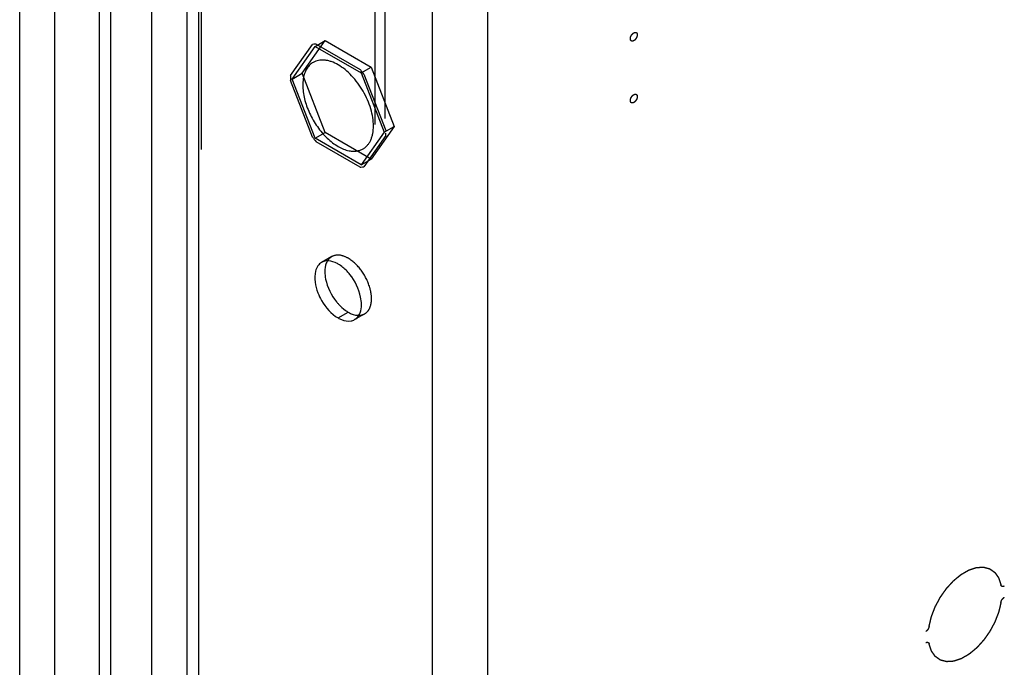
# Model space of a CAD drawing. Header units: inches. Extents: x 6 to 353, y 6 to 228.
# Tile 301 of 372: x 331.54 to 334.8, y 185.7 to 187.84. Entities that reach past the tile are written whole.
import ezdxf

# ---------------------------------------------------------------- set-up
doc = ezdxf.new("R2010")
doc.units = ezdxf.units.IN
doc.header["$LTSCALE"] = 19.946667
doc.header["$MEASUREMENT"] = 0
doc.linetypes.add('HIDDEN', pattern=[0.2, 0.1, -0.1])
doc.layers.get('0').update_dxf_attribs({"linetype": 'CONTINUOUS'})
for name, color, linetype in [('03_ALL_AXES', 7, 'CONTINUOUS'), ('05_ALL_CURVES', 7, 'CONTINUOUS'), ('08_ALL_COSMETICS', 7, 'CONTINUOUS'), ('DEFAULT_2', 7, 'HIDDEN')]:
    doc.layers.add(name, color=color, linetype=linetype)

msp = doc.modelspace()

# ---------------------------------------------------------------- linework, layer by layer
at = {"color": 7, "linetype": 'Continuous'}
for p, q in [((332.9075, 194.7241), (332.9075, 141.4473)), ((333.09, 194.7241), (333.09, 141.4473)), ((331.5448, 162.6756), (331.5448, 194.0375)), ((331.6608, 162.9861), (331.6608, 193.9705)), ((331.8083, 185.2382), (331.8083, 193.8854)), ((331.8461, 185.2621), (331.8461, 193.8636)), ((331.9798, 193.7864), (331.9798, 144.136)), ((332.0983, 143.5273), (332.0983, 193.6067)), ((332.1361, 143.4747), (332.1361, 193.5875)), ((332.4392, 187.6542), (332.5117, 187.7572)), ((332.524, 187.7583), (332.6688, 187.6747)), ((332.6812, 187.6593), (332.7536, 187.4727)), ((332.5117, 187.4511), (332.4392, 187.6377)), ((332.6688, 187.3521), (332.524, 187.4357)), ((332.7536, 187.4562), (332.6812, 187.3532))]:
    msp.add_line(p, q, dxfattribs=at)
for centre, radius, start, end in [((332.4003, 187.4463), 0.3525, 39.3114, 40.3739), ((332.3914, 187.4391), 0.3639, 37.2367, 39.3118), ((332.5523, 187.4643), 0.2015, 357.7047, 0.0209), ((332.8002, 187.6704), 0.3624, 217.2356, 220.3528)]:
    msp.add_arc(centre, radius, start, end, dxfattribs=at)
for points, knots in [([(332.524, 187.7583), (332.523, 187.7583), (332.5188, 187.7581), (332.5147, 187.7577), (332.5117, 187.7572)], [0, 0, 0, 0, 0.253902, 1, 1, 1, 1]), ([(332.5139, 187.6981), (332.51, 187.6958), (332.5025, 187.6901), (332.4934, 187.6789), (332.4865, 187.6651), (332.4835, 187.6549), (332.4824, 187.6496)], [0, 0, 0, 0, 0.229825, 0.468612, 0.72372, 1, 1, 1, 1]), ([(332.5964, 187.6899), (332.5892, 187.6941), (332.5781, 187.6994), (332.5628, 187.7038), (332.552, 187.7056), (332.5416, 187.706), (332.5317, 187.7049), (332.5224, 187.7023), (332.5166, 187.6996), (332.5139, 187.6981)], [0, 0, 0, 0, 0.289269, 0.422535, 0.548495, 0.667892, 0.781867, 0.891952, 1, 1, 1, 1]), ([(332.6789, 187.6028), (332.6735, 187.6121), (332.6619, 187.6299), (332.6419, 187.6539), (332.6202, 187.6742), (332.6044, 187.6853), (332.5964, 187.6899)], [0, 0, 0, 0, 0.266049, 0.525348, 0.771691, 1, 1, 1, 1]), ([(332.4392, 187.6542), (332.4391, 187.6514), (332.439, 187.646), (332.4391, 187.6405), (332.4392, 187.6377)], [0, 0, 0, 0, 0.494181, 1, 1, 1, 1]), ([(332.4824, 187.6496), (332.482, 187.6475), (332.4803, 187.6385), (332.4797, 187.6294), (332.4797, 187.6225)], [0, 0, 0, 0, 0.239245, 1, 1, 1, 1]), ([(332.4797, 187.6225), (332.4797, 187.6152), (332.4808, 187.6001), (332.4851, 187.5771), (332.4922, 187.5536), (332.4985, 187.5382), (332.502, 187.5305)], [0, 0, 0, 0, 0.230147, 0.47566, 0.733523, 1, 1, 1, 1]), ([(332.7131, 187.4878), (332.7131, 187.497), (332.7114, 187.5162), (332.7047, 187.5452), (332.6939, 187.5745), (332.6843, 187.5935), (332.6789, 187.6028)], [0, 0, 0, 0, 0.228317, 0.474651, 0.733952, 1, 1, 1, 1]), ([(332.502, 187.5305), (332.5092, 187.5149), (332.5222, 187.4925), (332.543, 187.4657), (332.5598, 187.4478), (332.5775, 187.4326), (332.5957, 187.4203), (332.6139, 187.4113), (332.6264, 187.4075), (332.6325, 187.4062)], [0, 0, 0, 0, 0.277713, 0.414446, 0.546758, 0.672732, 0.790823, 0.900011, 1, 1, 1, 1]), ([(332.6789, 187.4123), (332.6816, 187.4138), (332.6868, 187.4175), (332.6937, 187.4242), (332.6996, 187.4323), (332.7045, 187.4415), (332.7083, 187.4518), (332.7121, 187.4672), (332.7131, 187.4795), (332.7131, 187.4878)], [0, 0, 0, 0, 0.108048, 0.218132, 0.332106, 0.451506, 0.577461, 0.71072, 1, 1, 1, 1]), ([(332.6325, 187.4062), (332.6369, 187.4053), (332.6457, 187.4042), (332.6546, 187.4047), (332.6588, 187.4053)], [0, 0, 0, 0, 0.516121, 1, 1, 1, 1]), ([(332.6588, 187.4053), (332.6624, 187.4059), (332.6693, 187.4076), (332.6759, 187.4105), (332.6789, 187.4123)], [0, 0, 0, 0, 0.505868, 1, 1, 1, 1]), ([(332.6688, 187.3521), (332.6699, 187.3521), (332.674, 187.3523), (332.6781, 187.3527), (332.6812, 187.3532)], [0, 0, 0, 0, 0.253903, 1, 1, 1, 1])]:
    msp.add_open_spline(points, degree=3, knots=knots, dxfattribs=at)
at = {"layer": '03_ALL_AXES', "color": 7, "linetype": 'HIDDEN'}
for p, q in [((332.4778, 187.662), (332.5537, 187.7701)), ((332.5205, 187.7509), (332.5537, 187.7701)), ((332.5537, 187.7701), (332.7056, 187.6824)), ((332.4446, 187.6429), (332.4778, 187.662)), ((332.5537, 187.4663), (332.4778, 187.662)), ((332.6724, 187.6632), (332.7056, 187.6824)), ((332.7056, 187.6824), (332.7815, 187.4867)), ((332.5205, 187.4472), (332.5537, 187.4663)), ((332.7056, 187.3787), (332.5537, 187.4663)), ((332.7815, 187.4867), (332.7056, 187.3787)), ((332.7483, 187.4675), (332.7815, 187.4867)), ((332.6724, 187.3595), (332.7056, 187.3787)), ((332.5752, 187.0564), (332.5419, 187.0372)), ((332.6842, 186.8676), (332.6509, 186.8484))]:
    msp.add_line(p, q, dxfattribs=at)
at = {"layer": '03_ALL_AXES', "color": 7, "linetype": 'Continuous'}
for p, q in [((332.4446, 187.6429), (332.5205, 187.7509)), ((332.5205, 187.7509), (332.6724, 187.6632)), ((332.6724, 187.6632), (332.7483, 187.4675)), ((332.5205, 187.4472), (332.4446, 187.6429)), ((332.7483, 187.4675), (332.6724, 187.3595)), ((332.6724, 187.3595), (332.5205, 187.4472)), ((332.5964, 186.8538), (332.6297, 186.873))]:
    msp.add_line(p, q, dxfattribs=at)
for points in [[(332.5579, 187.0421), (332.5523, 187.0416), (332.5467, 187.04), (332.5419, 187.0372)], [(332.5419, 187.0372), (332.5371, 187.0344), (332.5329, 187.0304), (332.5297, 187.0258)], [(332.6203, 186.879), (332.6233, 186.8769), (332.6264, 186.8748), (332.6297, 186.873)], [(332.639, 186.844), (332.6432, 186.8448), (332.6473, 186.8463), (332.6509, 186.8484)], [(332.6509, 186.8484), (332.6567, 186.8518), (332.6617, 186.857), (332.6651, 186.8627)]]:
    msp.add_open_spline(points, degree=3, dxfattribs=at)
for points, knots in [([(332.561, 187.0421), (332.5596, 187.0397), (332.5543, 187.0285), (332.5526, 187.016), (332.5526, 187.0065)], [0, 0, 0, 0, 0.226704, 1, 1, 1, 1]), ([(332.5964, 187.0318), (332.5932, 187.0337), (332.5813, 187.0397), (332.5675, 187.043), (332.5579, 187.0421)], [0, 0, 0, 0, 0.277751, 1, 1, 1, 1]), ([(332.5297, 187.0258), (332.5261, 187.0207), (332.5142, 186.9921), (332.521, 186.9593), (332.5297, 186.9368)], [0, 0, 0, 0, 0.205216, 1, 1, 1, 1]), ([(332.635, 186.9976), (332.6321, 187.0012), (332.6207, 187.0142), (332.6074, 187.0255), (332.5964, 187.0318)], [0, 0, 0, 0, 0.26699, 1, 1, 1, 1]), ([(332.5526, 187.0065), (332.5526, 186.9983), (332.5569, 186.9625), (332.5738, 186.9287), (332.5911, 186.9072)], [0, 0, 0, 0, 0.229472, 1, 1, 1, 1]), ([(332.6735, 186.8983), (332.6735, 186.9065), (332.6692, 186.9423), (332.6523, 186.9761), (332.635, 186.9976)], [0, 0, 0, 0, 0.229472, 1, 1, 1, 1]), ([(332.5297, 186.9368), (332.5331, 186.9281), (332.5487, 186.8959), (332.5735, 186.867), (332.5964, 186.8538)], [0, 0, 0, 0, 0.262919, 1, 1, 1, 1]), ([(332.5911, 186.9072), (332.5933, 186.9044), (332.6022, 186.8941), (332.6122, 186.8849), (332.6203, 186.879)], [0, 0, 0, 0, 0.261269, 1, 1, 1, 1]), ([(332.6651, 186.8627), (332.6665, 186.8651), (332.6718, 186.8763), (332.6735, 186.8888), (332.6735, 186.8983)], [0, 0, 0, 0, 0.226704, 1, 1, 1, 1]), ([(332.5964, 186.8538), (332.6, 186.8517), (332.6131, 186.8452), (332.6286, 186.8421), (332.639, 186.844)], [0, 0, 0, 0, 0.281676, 1, 1, 1, 1]), ([(332.6297, 186.873), (332.6329, 186.8711), (332.6448, 186.8651), (332.6585, 186.8618), (332.6682, 186.8627)], [0, 0, 0, 0, 0.277751, 1, 1, 1, 1])]:
    msp.add_open_spline(points, degree=3, knots=knots, dxfattribs=at)
at = {"layer": '03_ALL_AXES', "color": 7, "linetype": 'HIDDEN'}
for points in [[(332.5752, 187.0564), (332.5693, 187.053), (332.5644, 187.0478), (332.561, 187.0421)], [(332.6682, 186.8627), (332.6737, 186.8632), (332.6793, 186.8648), (332.6842, 186.8676)]]:
    msp.add_open_spline(points, degree=3, dxfattribs=at)
for points, knots in [([(332.6297, 187.051), (332.6207, 187.0562), (332.6026, 187.0636), (332.5825, 187.0606), (332.5752, 187.0564)], [0, 0, 0, 0, 0.54998, 1, 1, 1, 1]), ([(332.6842, 186.8676), (332.6896, 186.8707), (332.6995, 186.8808), (332.7066, 186.9021), (332.7073, 186.9277), (332.6993, 186.9664), (332.6761, 187.0118), (332.6465, 187.0413), (332.6297, 187.051)], [0, 0, 0, 0, 0.087096, 0.186853, 0.304476, 0.438666, 0.730053, 1, 1, 1, 1])]:
    msp.add_open_spline(points, degree=3, knots=knots, dxfattribs=at)
at = {"layer": '05_ALL_CURVES', "color": 7, "linetype": 'HIDDEN'}
for points, knots in [([(334.5481, 185.835), (334.5487, 185.8372), (334.5497, 185.8416), (334.5513, 185.8482), (334.5526, 185.8537), (334.5537, 185.858), (334.5545, 185.8613), (334.5551, 185.8641), (334.5556, 185.866), (334.5558, 185.8669), (334.5559, 185.8675), (334.5562, 185.868), (334.5564, 185.8687), (334.5569, 185.8698), (334.5576, 185.8718), (334.5587, 185.8745), (334.56, 185.8779), (334.5617, 185.8823), (334.5638, 185.8878), (334.5659, 185.8933), (334.5674, 185.8972), (334.5682, 185.8992), (334.5686, 185.9003), (334.5692, 185.9013), (334.5699, 185.9027), (334.5711, 185.9048), (334.5725, 185.9075), (334.5742, 185.9107), (334.5765, 185.9149), (334.5794, 185.9203), (334.5819, 185.9251), (334.5837, 185.9283), (334.5844, 185.9296), (334.585, 185.9307), (334.5854, 185.9315), (334.5859, 185.9323), (334.5866, 185.9332), (334.5874, 185.9345), (334.5888, 185.9364), (334.5906, 185.9389), (334.5926, 185.9419), (334.5954, 185.9458), (334.5982, 185.9497), (334.601, 185.9537), (334.6027, 185.9561), (334.6041, 185.9581), (334.6051, 185.9596), (334.606, 185.9608), (334.6068, 185.9617), (334.6076, 185.9625), (334.6085, 185.9636), (334.6101, 185.9653), (334.6128, 185.9683), (334.6168, 185.9726), (334.6207, 185.9769), (334.6238, 185.9803), (334.6258, 185.9825), (334.6273, 185.9842), (334.6283, 185.9852), (334.6291, 185.9861), (334.6299, 185.9868), (334.6314, 185.988), (334.6335, 185.9897), (334.6369, 185.9925), (334.6411, 185.996), (334.6452, 185.9994), (334.6482, 186.0019), (334.6499, 186.0033), (334.6511, 186.0043), (334.6522, 186.0052), (334.653, 186.0058), (334.6538, 186.0066), (334.6549, 186.0072), (334.6566, 186.0082), (334.6588, 186.0094), (334.6622, 186.0114), (334.6665, 186.0139), (334.6708, 186.0164), (334.6742, 186.0184), (334.6764, 186.0196), (334.6781, 186.0206), (334.6792, 186.0213), (334.68, 186.0215), (334.6808, 186.0218), (334.6819, 186.0222), (334.6832, 186.0226), (334.6848, 186.0231), (334.6878, 186.0241), (334.6911, 186.0252), (334.6945, 186.0264), (334.697, 186.0272), (334.6995, 186.0281), (334.7016, 186.0288), (334.703, 186.0292), (334.7036, 186.0294), (334.7039, 186.0296), (334.7042, 186.0296), (334.7046, 186.0296), (334.7051, 186.0296), (334.7059, 186.0297), (334.7073, 186.0298), (334.7093, 186.0299), (334.7125, 186.0301), (334.7157, 186.0303), (334.7189, 186.0305), (334.7213, 186.0307), (334.7233, 186.0308), (334.7249, 186.0309), (334.7259, 186.031), (334.7267, 186.031), (334.7272, 186.031), (334.7276, 186.0311), (334.7279, 186.031), (334.7285, 186.0308), (334.7294, 186.0306), (334.7308, 186.0302), (334.7325, 186.0298), (334.7353, 186.029), (334.7381, 186.0283), (334.7408, 186.0276), (334.7429, 186.027), (334.7447, 186.0266), (334.746, 186.0262), (334.7469, 186.026), (334.7476, 186.0258), (334.748, 186.0257), (334.7483, 186.0255), (334.7486, 186.0253), (334.7491, 186.0249), (334.7498, 186.0244), (334.751, 186.0236), (334.7524, 186.0226), (334.7547, 186.021), (334.757, 186.0193), (334.7593, 186.0177), (334.761, 186.0165), (334.7625, 186.0155), (334.7635, 186.0148), (334.764, 186.0144), (334.7645, 186.0141), (334.7649, 186.0138), (334.7652, 186.0133), (334.7656, 186.0129), (334.7662, 186.012), (334.7672, 186.0106), (334.7685, 186.0088), (334.7702, 186.0063), (334.7719, 186.0039), (334.7736, 186.0014), (334.7747, 185.9999), (334.7755, 185.9987), (334.7762, 185.9978), (334.7767, 185.997), (334.7771, 185.9964), (334.7774, 185.996), (334.7776, 185.9957), (334.7778, 185.9953), (334.778, 185.9946), (334.7785, 185.9932), (334.7791, 185.9912), (334.7799, 185.9888), (334.781, 185.9856), (334.7823, 185.9817), (334.7839, 185.9769), (334.785, 185.9737), (334.7855, 185.9721)], [0, 0, 0, 0, 0.015625, 0.03125, 0.046875, 0.054688, 0.0625, 0.070312, 0.074219, 0.076172, 0.077148, 0.078125, 0.080078, 0.082031, 0.085938, 0.09375, 0.101562, 0.109375, 0.125, 0.140625, 0.148438, 0.152344, 0.154297, 0.15625, 0.160156, 0.164062, 0.171875, 0.179688, 0.1875, 0.203125, 0.21875, 0.222656, 0.226562, 0.228516, 0.230469, 0.232422, 0.234375, 0.238281, 0.242188, 0.25, 0.257812, 0.265625, 0.28125, 0.289062, 0.296875, 0.300781, 0.304688, 0.308594, 0.310547, 0.3125, 0.316406, 0.320312, 0.328125, 0.34375, 0.359375, 0.367188, 0.375, 0.378906, 0.382812, 0.384766, 0.386719, 0.390625, 0.398438, 0.40625, 0.421875, 0.4375, 0.445312, 0.449219, 0.453125, 0.457031, 0.458984, 0.460938, 0.464844, 0.46875, 0.476562, 0.484375, 0.5, 0.515625, 0.523438, 0.53125, 0.535156, 0.539062, 0.541016, 0.542969, 0.546875, 0.550781, 0.554688, 0.5625, 0.578125, 0.585938, 0.59375, 0.601562, 0.609375, 0.613281, 0.614258, 0.615234, 0.616211, 0.617188, 0.619141, 0.621094, 0.625, 0.632812, 0.640625, 0.65625, 0.664062, 0.671875, 0.679688, 0.683594, 0.6875, 0.689453, 0.691406, 0.692383, 0.693359, 0.695312, 0.699219, 0.703125, 0.710938, 0.71875, 0.734375, 0.742188, 0.75, 0.757812, 0.761719, 0.765625, 0.767578, 0.769531, 0.770508, 0.771484, 0.773438, 0.777344, 0.78125, 0.789062, 0.796875, 0.8125, 0.820312, 0.828125, 0.835938, 0.839844, 0.841797, 0.84375, 0.845703, 0.847656, 0.849609, 0.851562, 0.859375, 0.867188, 0.875, 0.890625, 0.898438, 0.90625, 0.910156, 0.914062, 0.917969, 0.919922, 0.921875, 0.922852, 0.923828, 0.925781, 0.929688, 0.9375, 0.945312, 0.953125, 0.96875, 0.984375, 1, 1, 1, 1]), ([(334.7966, 185.9681), (334.7963, 185.968), (334.7956, 185.9677), (334.7948, 185.9673), (334.7943, 185.9671), (334.794, 185.9669), (334.7935, 185.9669), (334.7928, 185.9667), (334.7922, 185.9667), (334.7917, 185.9666), (334.7914, 185.9666), (334.7909, 185.9667), (334.7904, 185.9667), (334.7899, 185.9668), (334.7897, 185.9669), (334.7895, 185.9669), (334.7893, 185.967), (334.7891, 185.9671), (334.7887, 185.9674), (334.7882, 185.9676), (334.7878, 185.9679), (334.7876, 185.968), (334.7874, 185.9684), (334.787, 185.9688), (334.7866, 185.9693), (334.7864, 185.9697), (334.7862, 185.9699), (334.7861, 185.9705), (334.7858, 185.9712), (334.7856, 185.9718), (334.7855, 185.9721)], [0, 0, 0, 0, 0.0625, 0.125, 0.15625, 0.171875, 0.1875, 0.25, 0.3125, 0.328125, 0.34375, 0.375, 0.4375, 0.46875, 0.484375, 0.5, 0.515625, 0.53125, 0.5625, 0.625, 0.65625, 0.671875, 0.6875, 0.75, 0.8125, 0.828125, 0.84375, 0.875, 0.9375, 1, 1, 1, 1]), ([(334.7855, 185.9146), (334.785, 185.9124), (334.7839, 185.908), (334.7824, 185.9014), (334.781, 185.896), (334.78, 185.8916), (334.7792, 185.8883), (334.7785, 185.8856), (334.7781, 185.8836), (334.7778, 185.8827), (334.7777, 185.8821), (334.7775, 185.8816), (334.7772, 185.8809), (334.7768, 185.8798), (334.776, 185.8778), (334.775, 185.8751), (334.7737, 185.8718), (334.772, 185.8673), (334.7699, 185.8618), (334.7677, 185.8563), (334.7662, 185.8524), (334.7655, 185.8505), (334.765, 185.8494), (334.7644, 185.8483), (334.7637, 185.847), (334.7626, 185.8448), (334.7612, 185.8422), (334.7594, 185.8389), (334.7571, 185.8347), (334.7543, 185.8293), (334.7517, 185.8245), (334.75, 185.8213), (334.7493, 185.82), (334.7487, 185.8189), (334.7483, 185.8181), (334.7478, 185.8174), (334.7471, 185.8164), (334.7462, 185.8151), (334.7448, 185.8132), (334.7431, 185.8107), (334.741, 185.8078), (334.7382, 185.8038), (334.7355, 185.7999), (334.7327, 185.7959), (334.731, 185.7935), (334.7296, 185.7915), (334.7285, 185.79), (334.7277, 185.7888), (334.7269, 185.788), (334.7261, 185.7871), (334.7251, 185.786), (334.7235, 185.7843), (334.7208, 185.7813), (334.7169, 185.777), (334.713, 185.7727), (334.7098, 185.7693), (334.7079, 185.7672), (334.7063, 185.7654), (334.7053, 185.7644), (334.7046, 185.7635), (334.7037, 185.7628), (334.7022, 185.7616), (334.7001, 185.7599), (334.6968, 185.7571), (334.6926, 185.7536), (334.6884, 185.7502), (334.6855, 185.7478), (334.6838, 185.7464), (334.6825, 185.7453), (334.6815, 185.7445), (334.6806, 185.7438), (334.6798, 185.743), (334.6787, 185.7425), (334.677, 185.7415), (334.6749, 185.7402), (334.6714, 185.7382), (334.6671, 185.7357), (334.6628, 185.7332), (334.6594, 185.7312), (334.6573, 185.73), (334.6556, 185.729), (334.6545, 185.7283), (334.6536, 185.7281), (334.6528, 185.7278), (334.6518, 185.7275), (334.6505, 185.727), (334.6488, 185.7265), (334.6459, 185.7255), (334.6425, 185.7244), (334.6392, 185.7232), (334.6366, 185.7224), (334.6341, 185.7216), (334.632, 185.7209), (334.6306, 185.7204), (334.63, 185.7202), (334.6297, 185.7201), (334.6294, 185.72), (334.629, 185.72), (334.6285, 185.72), (334.6277, 185.7199), (334.6263, 185.7198), (334.6243, 185.7197), (334.6211, 185.7195), (334.6179, 185.7193), (334.6147, 185.7191), (334.6124, 185.7189), (334.6104, 185.7188), (334.6088, 185.7187), (334.6078, 185.7186), (334.607, 185.7186), (334.6065, 185.7186), (334.6061, 185.7185), (334.6057, 185.7186), (334.6051, 185.7188), (334.6043, 185.719), (334.6029, 185.7194), (334.6011, 185.7198), (334.5984, 185.7206), (334.5956, 185.7213), (334.5928, 185.722), (334.5907, 185.7226), (334.589, 185.723), (334.5876, 185.7234), (334.5867, 185.7236), (334.586, 185.7238), (334.5856, 185.7239), (334.5853, 185.7241), (334.585, 185.7243), (334.5845, 185.7247), (334.5838, 185.7252), (334.5827, 185.726), (334.5812, 185.727), (334.5789, 185.7286), (334.5766, 185.7303), (334.5743, 185.7319), (334.5726, 185.7331), (334.5712, 185.7341), (334.5702, 185.7348), (334.5696, 185.7352), (334.5692, 185.7356), (334.5687, 185.7358), (334.5684, 185.7363), (334.5681, 185.7367), (334.5674, 185.7376), (334.5665, 185.739), (334.5652, 185.7409), (334.5635, 185.7433), (334.5618, 185.7457), (334.5601, 185.7482), (334.559, 185.7497), (334.5581, 185.7509), (334.5575, 185.7519), (334.5569, 185.7526), (334.5565, 185.7532), (334.5563, 185.7536), (334.556, 185.7539), (334.5559, 185.7543), (334.5557, 185.755), (334.5552, 185.7564), (334.5545, 185.7584), (334.5537, 185.7608), (334.5527, 185.764), (334.5513, 185.768), (334.5497, 185.7727), (334.5487, 185.7759), (334.5481, 185.7775)], [0, 0, 0, 0, 0.015625, 0.03125, 0.046875, 0.054688, 0.0625, 0.070312, 0.074219, 0.076172, 0.077148, 0.078125, 0.080078, 0.082031, 0.085938, 0.09375, 0.101562, 0.109375, 0.125, 0.140625, 0.148438, 0.152344, 0.154297, 0.15625, 0.160156, 0.164062, 0.171875, 0.179688, 0.1875, 0.203125, 0.21875, 0.222656, 0.226562, 0.228516, 0.230469, 0.232422, 0.234375, 0.238281, 0.242188, 0.25, 0.257812, 0.265625, 0.28125, 0.289062, 0.296875, 0.300781, 0.304688, 0.308594, 0.310547, 0.3125, 0.316406, 0.320312, 0.328125, 0.34375, 0.359375, 0.367188, 0.375, 0.378906, 0.382812, 0.384766, 0.386719, 0.390625, 0.398438, 0.40625, 0.421875, 0.4375, 0.445312, 0.449219, 0.453125, 0.457031, 0.458984, 0.460938, 0.464844, 0.46875, 0.476562, 0.484375, 0.5, 0.515625, 0.523438, 0.53125, 0.535156, 0.539062, 0.541016, 0.542969, 0.546875, 0.550781, 0.554688, 0.5625, 0.578125, 0.585938, 0.59375, 0.601562, 0.609375, 0.613281, 0.614258, 0.615234, 0.616211, 0.617188, 0.619141, 0.621094, 0.625, 0.632812, 0.640625, 0.65625, 0.664062, 0.671875, 0.679688, 0.683594, 0.6875, 0.689453, 0.691406, 0.692383, 0.693359, 0.695312, 0.699219, 0.703125, 0.710938, 0.71875, 0.734375, 0.742188, 0.75, 0.757812, 0.761719, 0.765625, 0.767578, 0.769531, 0.770508, 0.771484, 0.773438, 0.777344, 0.78125, 0.789062, 0.796875, 0.8125, 0.820312, 0.828125, 0.835938, 0.839844, 0.841797, 0.84375, 0.845703, 0.847656, 0.849609, 0.851562, 0.859375, 0.867188, 0.875, 0.890625, 0.898438, 0.90625, 0.910156, 0.914062, 0.917969, 0.919922, 0.921875, 0.922852, 0.923828, 0.925781, 0.929688, 0.9375, 0.945312, 0.953125, 0.96875, 0.984375, 1, 1, 1, 1]), ([(334.7855, 185.9146), (334.7856, 185.915), (334.7858, 185.9158), (334.7861, 185.9168), (334.7862, 185.9176), (334.7866, 185.9185), (334.787, 185.9195), (334.7874, 185.9205), (334.7877, 185.9213), (334.7882, 185.9221), (334.7886, 185.9229), (334.7891, 185.9237), (334.7894, 185.9243), (334.7898, 185.9248), (334.7904, 185.9255), (334.7909, 185.9262), (334.7915, 185.927), (334.792, 185.9276), (334.7928, 185.9283), (334.7936, 185.9291), (334.7942, 185.9297), (334.7948, 185.9301), (334.7956, 185.9307), (334.7963, 185.9311), (334.7966, 185.9314)], [0, 0, 0, 0, 0.0625, 0.125, 0.15625, 0.1875, 0.25, 0.3125, 0.34375, 0.375, 0.4375, 0.46875, 0.5, 0.53125, 0.5625, 0.625, 0.65625, 0.6875, 0.75, 0.8125, 0.84375, 0.875, 0.9375, 1, 1, 1, 1]), ([(334.5481, 185.835), (334.548, 185.8346), (334.5478, 185.8338), (334.5476, 185.8328), (334.5474, 185.832), (334.5471, 185.8311), (334.5467, 185.8301), (334.5463, 185.8291), (334.5459, 185.8283), (334.5454, 185.8275), (334.545, 185.8267), (334.5445, 185.8259), (334.5442, 185.8253), (334.5438, 185.8248), (334.5433, 185.8241), (334.5427, 185.8234), (334.5422, 185.8226), (334.5416, 185.822), (334.5408, 185.8213), (334.5401, 185.8205), (334.5395, 185.82), (334.5388, 185.8195), (334.538, 185.8189), (334.5374, 185.8185), (334.5371, 185.8183)], [0, 0, 0, 0, 0.0625, 0.125, 0.15625, 0.1875, 0.25, 0.3125, 0.34375, 0.375, 0.4375, 0.46875, 0.5, 0.53125, 0.5625, 0.625, 0.65625, 0.6875, 0.75, 0.8125, 0.84375, 0.875, 0.9375, 1, 1, 1, 1]), ([(334.5371, 185.7815), (334.5374, 185.7817), (334.538, 185.7819), (334.5388, 185.7823), (334.5394, 185.7826), (334.5397, 185.7827), (334.5401, 185.7827), (334.5408, 185.7829), (334.5415, 185.783), (334.542, 185.7831), (334.5422, 185.783), (334.5427, 185.783), (334.5432, 185.7829), (334.5437, 185.7828), (334.544, 185.7827), (334.5442, 185.7827), (334.5444, 185.7826), (334.5446, 185.7825), (334.545, 185.7823), (334.5454, 185.782), (334.5458, 185.7818), (334.546, 185.7816), (334.5463, 185.7813), (334.5467, 185.7808), (334.547, 185.7803), (334.5473, 185.78), (334.5474, 185.7797), (334.5476, 185.7792), (334.5478, 185.7784), (334.548, 185.7778), (334.5481, 185.7775)], [0, 0, 0, 0, 0.0625, 0.125, 0.15625, 0.171875, 0.1875, 0.25, 0.3125, 0.328125, 0.34375, 0.375, 0.4375, 0.46875, 0.484375, 0.5, 0.515625, 0.53125, 0.5625, 0.625, 0.65625, 0.671875, 0.6875, 0.75, 0.8125, 0.828125, 0.84375, 0.875, 0.9375, 1, 1, 1, 1])]:
    msp.add_open_spline(points, degree=3, knots=knots, dxfattribs=at)
at = {"layer": '08_ALL_COSMETICS', "color": 7, "linetype": 'HIDDEN'}
for points in [[(333.5729, 187.7695), (333.5726, 187.7693), (333.572, 187.7691), (333.5713, 187.7688), (333.5707, 187.7685), (333.5702, 187.7684), (333.5697, 187.7682), (333.5692, 187.7681), (333.5689, 187.7681), (333.5686, 187.768), (333.5684, 187.768), (333.5681, 187.768), (333.5676, 187.768), (333.5672, 187.7681), (333.5669, 187.7681), (333.5667, 187.7681), (333.5665, 187.7682), (333.5662, 187.7683), (333.5658, 187.7684), (333.5654, 187.7685), (333.5652, 187.7686), (333.5649, 187.7687), (333.5648, 187.7689), (333.5645, 187.7691), (333.5642, 187.7693), (333.5639, 187.7695), (333.5637, 187.7697), (333.5635, 187.7699), (333.5634, 187.7701), (333.5632, 187.7704), (333.563, 187.7707), (333.5628, 187.771), (333.5626, 187.7713), (333.5625, 187.7715), (333.5624, 187.7718), (333.5623, 187.7721), (333.5622, 187.7726), (333.562, 187.773), (333.5619, 187.7733), (333.5618, 187.7736), (333.5618, 187.7739), (333.5618, 187.7743), (333.5617, 187.7748), (333.5617, 187.7754), (333.5616, 187.776), (333.5617, 187.7767), (333.5617, 187.7774), (333.5618, 187.778), (333.5618, 187.7787), (333.562, 187.7794), (333.5622, 187.7801), (333.5623, 187.7808), (333.5624, 187.7815), (333.5627, 187.7822), (333.563, 187.7829), (333.5633, 187.7837), (333.5635, 187.7844), (333.5639, 187.7851), (333.5642, 187.7858), (333.5646, 187.7865), (333.5649, 187.7872), (333.5654, 187.7878), (333.5658, 187.7885), (333.5662, 187.7891), (333.5666, 187.7898), (333.5671, 187.7904), (333.5676, 187.791), (333.5681, 187.7915), (333.5686, 187.7922), (333.5691, 187.7926), (333.5696, 187.7931), (333.5702, 187.7936), (333.5707, 187.7941), (333.5713, 187.7945), (333.572, 187.795), (333.5726, 187.7954), (333.5729, 187.7956)], [(333.5729, 187.7956), (333.5733, 187.7958), (333.5739, 187.7961), (333.5746, 187.7964), (333.5751, 187.7967), (333.5757, 187.7968), (333.5762, 187.7969), (333.5766, 187.797), (333.577, 187.7971), (333.5773, 187.7972), (333.5775, 187.7971), (333.5778, 187.7971), (333.5782, 187.7971), (333.5786, 187.7971), (333.5789, 187.7971), (333.5792, 187.7971), (333.5794, 187.797), (333.5797, 187.7969), (333.5801, 187.7968), (333.5804, 187.7966), (333.5807, 187.7965), (333.5809, 187.7965), (333.5811, 187.7963), (333.5813, 187.7961), (333.5816, 187.7959), (333.5819, 187.7956), (333.5822, 187.7954), (333.5823, 187.7953), (333.5825, 187.7951), (333.5826, 187.7948), (333.5829, 187.7944), (333.5831, 187.7941), (333.5832, 187.7938), (333.5834, 187.7936), (333.5835, 187.7934), (333.5836, 187.793), (333.5837, 187.7926), (333.5838, 187.7922), (333.5839, 187.7918), (333.584, 187.7916), (333.584, 187.7913), (333.5841, 187.7908), (333.5841, 187.7903), (333.5842, 187.7897), (333.5843, 187.7891), (333.5842, 187.7884), (333.5841, 187.7878), (333.5841, 187.7871), (333.5841, 187.7865), (333.5839, 187.7857), (333.5837, 187.785), (333.5835, 187.7843), (333.5834, 187.7836), (333.5831, 187.7829), (333.5829, 187.7822), (333.5826, 187.7815), (333.5824, 187.7808), (333.582, 187.7801), (333.5816, 187.7794), (333.5813, 187.7787), (333.581, 187.7779), (333.5805, 187.7773), (333.5801, 187.7767), (333.5796, 187.776), (333.5792, 187.7753), (333.5787, 187.7748), (333.5783, 187.7742), (333.5778, 187.7736), (333.5773, 187.773), (333.5767, 187.7725), (333.5762, 187.772), (333.5757, 187.7716), (333.5752, 187.771), (333.5746, 187.7707), (333.5739, 187.7702), (333.5733, 187.7698), (333.5729, 187.7695)], [(333.5729, 187.5654), (333.5726, 187.5652), (333.572, 187.565), (333.5713, 187.5646), (333.5707, 187.5643), (333.5702, 187.5643), (333.5697, 187.5641), (333.5692, 187.564), (333.5689, 187.5639), (333.5686, 187.5639), (333.5684, 187.5639), (333.5681, 187.5639), (333.5676, 187.5639), (333.5672, 187.5639), (333.5669, 187.564), (333.5667, 187.5639), (333.5665, 187.564), (333.5662, 187.5641), (333.5658, 187.5643), (333.5654, 187.5644), (333.5652, 187.5645), (333.5649, 187.5646), (333.5648, 187.5647), (333.5645, 187.5649), (333.5642, 187.5652), (333.5639, 187.5654), (333.5637, 187.5656), (333.5635, 187.5657), (333.5634, 187.566), (333.5632, 187.5662), (333.563, 187.5666), (333.5628, 187.5669), (333.5626, 187.5672), (333.5625, 187.5674), (333.5624, 187.5677), (333.5623, 187.568), (333.5622, 187.5684), (333.562, 187.5689), (333.5619, 187.5692), (333.5618, 187.5695), (333.5618, 187.5698), (333.5618, 187.5702), (333.5617, 187.5707), (333.5617, 187.5713), (333.5616, 187.5719), (333.5617, 187.5726), (333.5617, 187.5732), (333.5618, 187.5739), (333.5618, 187.5746), (333.562, 187.5753), (333.5622, 187.576), (333.5623, 187.5767), (333.5624, 187.5774), (333.5627, 187.5781), (333.563, 187.5788), (333.5633, 187.5795), (333.5635, 187.5802), (333.5639, 187.5809), (333.5642, 187.5817), (333.5646, 187.5824), (333.5649, 187.5831), (333.5654, 187.5837), (333.5658, 187.5844), (333.5662, 187.585), (333.5666, 187.5857), (333.5671, 187.5862), (333.5676, 187.5868), (333.5681, 187.5874), (333.5686, 187.588), (333.5691, 187.5885), (333.5696, 187.589), (333.5702, 187.5895), (333.5707, 187.59), (333.5713, 187.5903), (333.572, 187.5909), (333.5726, 187.5913), (333.5729, 187.5915)], [(333.5729, 187.5915), (333.5733, 187.5917), (333.5739, 187.5919), (333.5746, 187.5923), (333.5751, 187.5926), (333.5757, 187.5926), (333.5762, 187.5928), (333.5766, 187.5929), (333.577, 187.593), (333.5773, 187.593), (333.5775, 187.593), (333.5778, 187.593), (333.5782, 187.593), (333.5786, 187.593), (333.5789, 187.593), (333.5792, 187.593), (333.5794, 187.5929), (333.5797, 187.5928), (333.5801, 187.5926), (333.5804, 187.5925), (333.5807, 187.5924), (333.5809, 187.5923), (333.5811, 187.5922), (333.5813, 187.592), (333.5816, 187.5917), (333.5819, 187.5915), (333.5822, 187.5913), (333.5823, 187.5912), (333.5825, 187.5909), (333.5826, 187.5907), (333.5829, 187.5903), (333.5831, 187.59), (333.5832, 187.5897), (333.5834, 187.5895), (333.5835, 187.5892), (333.5836, 187.5889), (333.5837, 187.5885), (333.5838, 187.588), (333.5839, 187.5877), (333.584, 187.5875), (333.584, 187.5871), (333.5841, 187.5867), (333.5841, 187.5862), (333.5842, 187.5856), (333.5843, 187.585), (333.5842, 187.5843), (333.5841, 187.5837), (333.5841, 187.583), (333.5841, 187.5823), (333.5839, 187.5816), (333.5837, 187.5809), (333.5835, 187.5802), (333.5834, 187.5795), (333.5831, 187.5788), (333.5829, 187.5781), (333.5826, 187.5774), (333.5824, 187.5767), (333.582, 187.576), (333.5816, 187.5752), (333.5813, 187.5745), (333.581, 187.5738), (333.5805, 187.5732), (333.5801, 187.5725), (333.5796, 187.5719), (333.5792, 187.5712), (333.5787, 187.5707), (333.5783, 187.5701), (333.5778, 187.5695), (333.5773, 187.5689), (333.5767, 187.5684), (333.5762, 187.5679), (333.5757, 187.5674), (333.5752, 187.5669), (333.5746, 187.5666), (333.5739, 187.566), (333.5733, 187.5656), (333.5729, 187.5654)]]:
    msp.add_open_spline(points, degree=3, knots=[0, 0, 0, 0, 0.03125, 0.046875, 0.0625, 0.078125, 0.09375, 0.109375, 0.117188, 0.125, 0.132812, 0.140625, 0.15625, 0.171875, 0.179688, 0.1875, 0.195312, 0.203125, 0.21875, 0.234375, 0.242188, 0.25, 0.257812, 0.265625, 0.28125, 0.296875, 0.304688, 0.3125, 0.320312, 0.328125, 0.34375, 0.359375, 0.367188, 0.375, 0.382812, 0.390625, 0.40625, 0.421875, 0.429688, 0.4375, 0.445312, 0.453125, 0.46875, 0.484375, 0.5, 0.515625, 0.53125, 0.546875, 0.5625, 0.578125, 0.59375, 0.609375, 0.625, 0.640625, 0.65625, 0.671875, 0.6875, 0.703125, 0.71875, 0.734375, 0.75, 0.765625, 0.78125, 0.796875, 0.8125, 0.828125, 0.84375, 0.859375, 0.875, 0.890625, 0.90625, 0.921875, 0.9375, 0.953125, 0.96875, 1, 1, 1, 1], dxfattribs=at)
at = {"layer": 'DEFAULT_2', "color": 7, "linetype": 'HIDDEN'}
for p, q in [((332.752, 143.6294), (332.752, 193.7422)), ((332.7187, 143.6102), (332.7187, 193.723)), ((332.1453, 143.5273), (332.1453, 193.6402))]:
    msp.add_line(p, q, dxfattribs=at)

doc.saveas('drawing.dxf')
